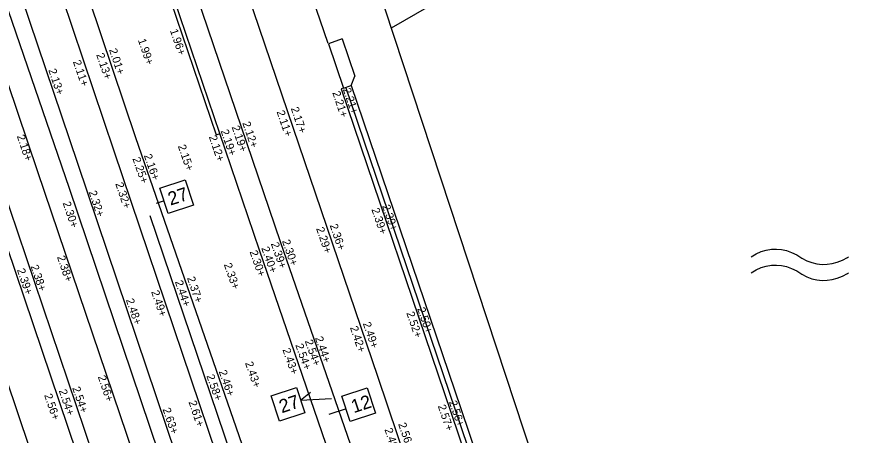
# Model space of a CAD drawing. Extents: x 122462 to 123306, y 485548 to 486417.
# Drawn here: x 122832.7 to 122864.07, y 486096.08 to 486111.75 of the extents above; entities that cross this region are included whole.
import ezdxf

# ---------------------------------------------------------------- set-up
doc = ezdxf.new("R2010")
doc.units = 0
for name, color, linetype in [('B-WE-AL-WERKGRENS-G', 7, 'Continuous'), ('B-WE-IE-TERREINAFSCHEIDING_KUNSTMATIG_HEKWERK-G', 7, 'Continuous'), ('B-WE-OG-HOOGTEPUNT-S', 7, 'Continuous'), ('B-WE-OG-TOPOGRAFIE_MUUR-G', 7, 'Continuous'), ('B-WE-OG-TOPOGRAFIE_RAILS-G', 7, 'Continuous'), ('B-WE-VW-MARKERING_LANGS_STREEP_DOORGETROKKEN_010-G', 7, 'Continuous'), ('Level 16', 7, 'Continuous'), ('Level 55', 7, 'Continuous'), ('V materiaalscheiding algemeen', 7, 'Continuous'), ('V Rails', 7, 'Continuous'), ('V RWS-band 115-225x250 mm specie', 7, 'Continuous'), ('V trottoirband 180-200x250 mm specie', 7, 'Continuous'), ('V zaaglijn', 7, 'Continuous'), ('V-WE-GR-BOOM-S', 7, 'Continuous'), ('X-WE-AL-TEKENBLAD-S', 7, 'Continuous')]:
    doc.layers.add(name, color=color, linetype=linetype)

msp = doc.modelspace()

# ---------------------------------------------------------------- linework, layer by layer
at = {"layer": 'B-WE-AL-WERKGRENS-G'}
msp.add_lwpolyline([(122857.632, 486078.279), (122830.484, 486160.606), (122900.937, 486183.81), (122887.855, 486222.555), (122665.445, 486149.273), (122678.196, 486110.449), (122807.072, 486152.895), (122835.324, 486068.154)], dxfattribs=at)
at = {"layer": 'B-WE-IE-TERREINAFSCHEIDING_KUNSTMATIG_HEKWERK-G'}
msp.add_lwpolyline([(122853.708, 486083.572), (122845.028, 486109.114)], dxfattribs=at)
at = {"layer": 'B-WE-OG-TOPOGRAFIE_MUUR-G'}
msp.add_line((122841.519, 486119.16), (122844.35, 486110.759), dxfattribs=at)
for points in [[(122844.894, 486110.919), (122844.373, 486110.74), (122844.944, 486109.076), (122845.227, 486109.178), (122845.362, 486109.528)], [(122844.894, 486110.919), (122845.362, 486109.528)], [(122844.944, 486109.076), (122844.85, 486109.044), (122848.957, 486096.949), (122853.545, 486083.39), (122853.637, 486083.421)], [(122845.227, 486109.178), (122849.336, 486097.077), (122853.924, 486083.518)]]:
    msp.add_lwpolyline(points, dxfattribs=at)
at = {"layer": 'B-WE-OG-TOPOGRAFIE_RAILS-G'}
for p, q in [((122836.339, 486106.728), (122844.174, 486083.54)), ((122834.974, 486106.268), (122842.81, 486083.078)), ((122833.474, 486105.961), (122841.189, 486083.208)), ((122832.11, 486105.5), (122839.825, 486082.745))]:
    msp.add_line(p, q, dxfattribs=at)
at = {"layer": 'B-WE-VW-MARKERING_LANGS_STREEP_DOORGETROKKEN_010-G'}
msp.add_lwpolyline([(122842.379, 486082.508), (122834.669, 486105.323), (122830.244, 486118.192), (122825.281, 486132.973), (122822.384, 486141.602), (122818.71, 486152.508)], dxfattribs=at)
at = {"layer": 'Level 16'}
msp.add_lwpolyline([(122846.733, 486111.33), (122850.475, 486113.488), (122863.386, 486119.194), (122871.86, 486122.983), (122876.67, 486124.799)], dxfattribs=at)
at = {"layer": 'Level 55'}
for points in [[(122860.208, 486102.765), (122860.398, 486102.879), (122860.588, 486102.96), (122860.778, 486103.015), (122860.968, 486103.045), (122861.158, 486103.052), (122861.348, 486103.035), (122861.538, 486102.995), (122861.728, 486102.929), (122861.918, 486102.834), (122862.108, 486102.711), (122862.298, 486102.613), (122862.488, 486102.543), (122862.678, 486102.5), (122862.868, 486102.48), (122863.058, 486102.482), (122863.248, 486102.507), (122863.438, 486102.557), (122863.628, 486102.633), (122863.818, 486102.739), (122863.853, 486102.763)], [(122860.208, 486102.165), (122860.398, 486102.279), (122860.588, 486102.36), (122860.778, 486102.415), (122860.968, 486102.445), (122861.158, 486102.452), (122861.348, 486102.435), (122861.538, 486102.395), (122861.728, 486102.329), (122861.918, 486102.234), (122862.108, 486102.111), (122862.298, 486102.013), (122862.488, 486101.943), (122862.678, 486101.9), (122862.868, 486101.88), (122863.058, 486101.882), (122863.248, 486101.907), (122863.438, 486101.957), (122863.628, 486102.033), (122863.818, 486102.139), (122863.853, 486102.163)]]:
    msp.add_lwpolyline(points, dxfattribs=at)
at = {"layer": 'V materiaalscheiding algemeen'}
msp.add_lwpolyline([(122835.041, 486122.41), (122838.047, 486113.577), (122840.172, 486107.322), (122840.315, 486107.372)], dxfattribs=at)
at = {"layer": 'V Rails'}
for p, q in [((122819.673, 486156.047), (122836.339, 486106.728)), ((122818.309, 486155.586), (122834.974, 486106.268)), ((122817.744, 486152.354), (122833.474, 486105.961))]:
    msp.add_line(p, q, dxfattribs=at)
at = {"layer": 'V RWS-band 115-225x250 mm specie'}
msp.add_lwpolyline([(122832.367, 486121.446), (122837.147, 486107.234)], dxfattribs=at)
at = {"layer": 'V trottoirband 180-200x250 mm specie'}
for points in [[(122851.83, 486081.654), (122846.225, 486098.276), (122841.156, 486113.188), (122837.659, 486123.568)], [(122844.724, 486094.463), (122841.797, 486103.007), (122838.189, 486113.625), (122835.183, 486122.458)], [(122839.022, 486113.767), (122842.561, 486103.334), (122845.536, 486094.754)], [(122837.147, 486107.234), (122843.393, 486089.234)]]:
    msp.add_lwpolyline(points, dxfattribs=at)
at = {"layer": 'V zaaglijn'}
msp.add_line((122846.099, 486079.474), (122837.702, 486104.29), dxfattribs=at)
at = {"layer": 'V-WE-GR-BOOM-S'}
for points in [[(122839.772, 486076.05), (122830.973, 486102.107), (122827.132, 486113.429)], [(122831.584, 486105.321), (122832.323, 486103.149), (122836.246, 486091.538), (122841.344, 486076.501)]]:
    msp.add_lwpolyline(points, dxfattribs=at)
at = {"layer": 'X-WE-AL-TEKENBLAD-S'}
for p, q in [((122838.217, 486104.858), (122837.927, 486104.763)), ((122843.334, 486097.4), (122843.698, 486097.697)), ((122843.334, 486097.4), (122844.495, 486097.457)), ((122845.034, 486097.072), (122844.391, 486096.86))]:
    msp.add_line(p, q, dxfattribs=at)
for points in [[(122838.06, 486105.333), (122839.01, 486105.647), (122839.323, 486104.697), (122838.374, 486104.384)], [(122842.227, 486097.561), (122843.177, 486097.875), (122843.49, 486096.925), (122842.541, 486096.612)], [(122844.877, 486097.547), (122845.827, 486097.86), (122846.14, 486096.911), (122845.191, 486096.597)]]:
    msp.add_lwpolyline(points, close=True, dxfattribs=at)

# ---------------------------------------------------------------- texts
at = {"layer": 'B-WE-OG-HOOGTEPUNT-S'}
for s, rotation, p in [('1.96+', 288.6561, (122838.435, 486111.237)), ('1.99+', 288.6561, (122837.235, 486110.878)), ('2.13+', 288.6561, (122835.672, 486110.334)), ('2.01+', 288.6561, (122836.152, 486110.512)), ('2.11+', 288.6561, (122834.799, 486110.072)), ('2.13+', 288.6561, (122833.879, 486109.753)), ('2.21+', 288.6343, (122844.911, 486109.034)), ('2.21+', 288.6343, (122844.516, 486108.91)), ('2.11+', 288.7678, (122842.43, 486108.19)), ('2.17+', 288.6343, (122842.961, 486108.319)), ('2.12+', 288.7678, (122841.148, 486107.771)), ('2.19+', 288.7678, (122840.334, 486107.475)), ('2.19+', 288.7678, (122840.746, 486107.621)), ('2.18+', 288.6561, (122832.697, 486107.28)), ('2.12+', 288.7376, (122839.89, 486107.255)), ('2.15+', 289.1368, (122838.73, 486106.907)), ('2.16+', 289.1368, (122837.457, 486106.556)), ('2.25+', 289.1368, (122837.028, 486106.437)), ('2.32+', 288.6499, (122836.388, 486105.496)), ('2.32+', 288.6499, (122835.389, 486105.188)), ('2.30+', 288.6499, (122834.415, 486104.779)), ('2.39+', 288.6343, (122846.385, 486104.662)), ('2.39+', 288.6343, (122845.983, 486104.536)), ('2.36+', 288.6343, (122844.42, 486103.942)), ('2.29+', 288.6343, (122843.911, 486103.821)), ('2.30+', 289.1368, (122842.633, 486103.353)), ('2.40+', 289.1368, (122841.857, 486103.087)), ('2.39+', 289.1368, (122842.214, 486103.254)), ('2.38+', 288.6499, (122834.204, 486102.757)), ('2.30+', 289.1368, (122841.419, 486102.949)), ('2.38+', 288.6499, (122833.211, 486102.409)), ('2.33+', 289.1368, (122840.454, 486102.474)), ('2.39+', 288.6499, (122832.703, 486102.273)), ('2.44+', 288.597, (122838.62, 486101.828)), ('2.37+', 288.597, (122839.073, 486101.971)), ('2.49+', 288.597, (122837.732, 486101.453)), ('2.48+', 288.6499, (122836.784, 486101.149)), ('2.50+', 288.6343, (122847.699, 486100.819)), ('2.52+', 288.6343, (122847.292, 486100.659)), ('2.49+', 288.6343, (122845.661, 486100.268)), ('2.42+', 288.6343, (122845.178, 486100.116)), ('2.54+', 289.1368, (122843.486, 486099.607)), ('2.44+', 289.1368, (122843.867, 486099.725)), ('2.43+', 289.1368, (122842.648, 486099.287)), ('2.54+', 289.1368, (122843.132, 486099.456)), ('2.43+', 289.1368, (122841.247, 486098.787)), ('2.58+', 289.1368, (122839.8, 486098.305)), ('2.46+', 289.1368, (122840.263, 486098.468)), ('2.56+', 288.597, (122835.734, 486098.27)), ('2.54+', 288.597, (122834.271, 486097.749)), ('2.54+', 288.597, (122834.773, 486097.85)), ('2.56+', 288.597, (122833.723, 486097.584)), ('2.63+', 288.597, (122838.159, 486097.057)), ('2.61+', 288.597, (122839.131, 486097.326)), ('2.57+', 288.6343, (122848.47, 486097.174)), ('2.56+', 288.6343, (122848.886, 486097.329)), ('2.56+', 288.6343, (122846.985, 486096.501)), ('2.49+', 288.6343, (122846.471, 486096.298))]:
    msp.add_text(s, height=0.3, rotation=rotation, dxfattribs=at).set_placement(p)
at = {"layer": 'X-WE-AL-TEKENBLAD-S'}
for s, p in [('27', (122838.459, 486104.675)), ('27', (122842.626, 486096.903)), ('12', (122845.323, 486096.904))]:
    msp.add_text(s, height=0.5, rotation=18.2603, dxfattribs=at).set_placement(p)

doc.saveas('drawing.dxf')
